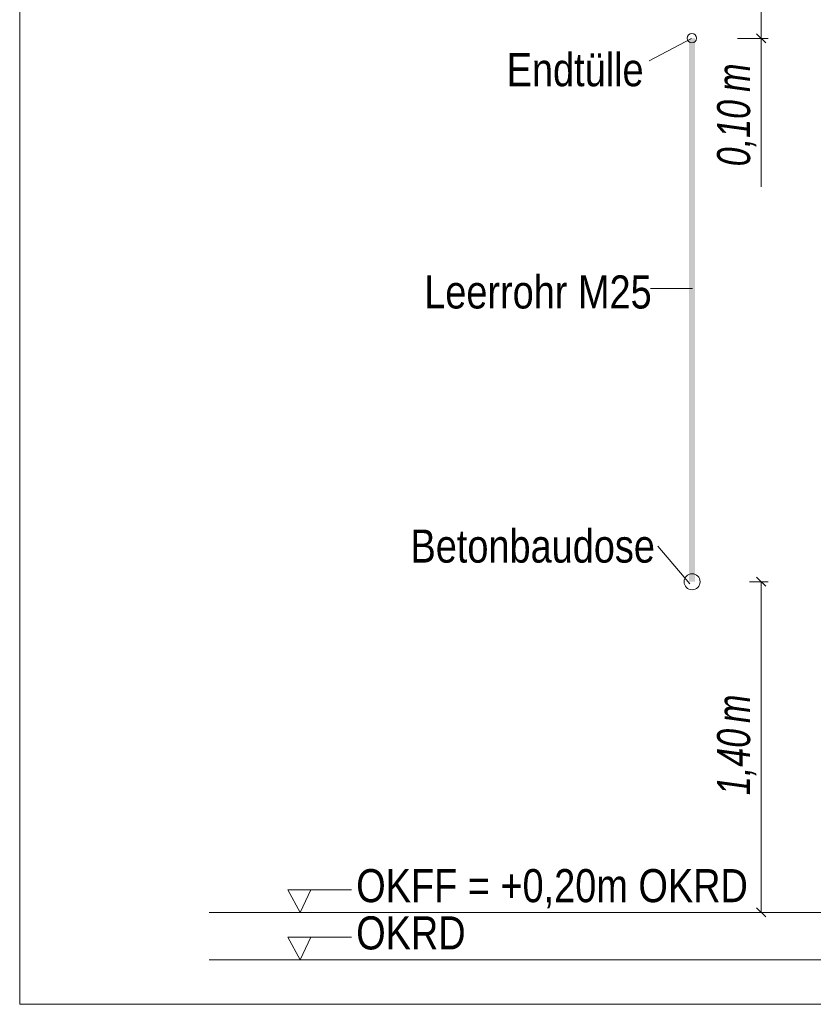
# Model space of a CAD drawing. Extents: x -620 to 300, y 62 to 1162.
# Tile 317 of 322: x 190 to 224, y 991 to 1032. Entities that reach past the tile are written whole.
import ezdxf
from ezdxf.lldxf.tags import DXFTag

# ---------------------------------------------------------------- set-up
doc = ezdxf.new("R2010")
doc.units = 0
doc.layers.get('0').update_dxf_attribs({"lineweight": 13})
for name, color, linetype, lineweight, true_color in [('E_Aussparung Bemaßung-A06G94UP8I', 5, 'Continuous', 9, 0x0000ff), ('E_Betonbaudose', 1, 'Continuous', 13, 0xff0000), ('E_Detail_Beschriftung', 7, 'Continuous', 13, 0x009900)]:
    doc.layers.add(name, color=color, linetype=linetype, lineweight=lineweight, true_color=true_color)
doc.layers.add('E_Detail_Linie_Text_Bem', color=7, linetype='Continuous', lineweight=13)
doc.styles.get("Standard").update_dxf_attribs({"font": 'ARIALN.TTF'})
tags = doc.linetypes.add('fein_strichliert-A06G94UT8I', pattern=[4, 1, -2, 1]).pattern_tags.tags
tags[8:9] = [DXFTag(74, 4), DXFTag(75, 0), DXFTag(340, '0'), DXFTag(46, 0.0), DXFTag(50, 0.0), DXFTag(44, 0.0), DXFTag(45, 0.0)]
tags[6:7] = [DXFTag(74, 4), DXFTag(75, 0), DXFTag(340, '0'), DXFTag(46, 0.0), DXFTag(50, 0.0), DXFTag(44, 0.0), DXFTag(45, 0.0)]
tags[4:5] = [DXFTag(74, 4), DXFTag(75, 0), DXFTag(340, '0'), DXFTag(46, 0.0), DXFTag(50, 0.0), DXFTag(44, 0.0), DXFTag(45, 0.0)]

# ---------------------------------------------------------------- blocks, each defined once
blk = doc.blocks.new('Referenz-A06G94UU8I')
at = {"layer": 'E_Aussparung Bemaßung-A06G94UP8I', "linetype": 'Continuous', "ltscale": 0.13}
for p, q in [((221.427, 1033.256), (221.427, 1025.218)), ((221.727, 1031.493), (220.427, 1031.493)), ((221.236, 1031.684), (221.618, 1031.302)), ((221.727, 1008.493), (220.927, 1008.493)), ((221.618, 1008.302), (221.236, 1008.684)), ((221.427, 1008.493), (221.427, 994.493)), ((221.618, 994.302), (221.236, 994.684)), ((221.727, 994.493), (220.927, 994.493))]:
    blk.add_line(p, q, dxfattribs=at)
at = {"layer": 'E_Betonbaudose', "linetype": 'Continuous', "ltscale": 0.13}
for centre, radius in [((218.495, 1031.503), 0.2), ((218.504, 1008.493), 0.34)]:
    blk.add_circle(centre, radius, dxfattribs=at)
at = {"layer": 'E_Detail_Linie_Text_Bem', "linetype": 'fein_strichliert-A06G94UT8I', "ltscale": 0.65}
for p, q in [((190.043, 1051.92), (190.043, 990.603)), ((190.043, 990.603), (249.786, 990.603))]:
    blk.add_line(p, q, dxfattribs=at)
at = {"layer": 'E_Detail_Linie_Text_Bem', "color": 0, "linetype": 'Continuous', "ltscale": 0.13}
for p, q in [((216.693, 1030.541), (218.483, 1031.493)), ((216.739, 1020.907), (218.524, 1020.907)), ((217.05, 1009.994), (218.414, 1008.4)), ((201.908, 994.493), (201.399, 995.443)), ((201.399, 995.443), (204.083, 995.443)), ((202.366, 995.446), (201.908, 994.493)), ((201.908, 992.493), (201.399, 993.443)), ((201.399, 993.443), (204.083, 993.443)), ((202.366, 993.446), (201.908, 992.493))]:
    blk.add_line(p, q, dxfattribs=at)
at = {"layer": 'E_Detail_Linie_Text_Bem', "linetype": 'Continuous', "ltscale": 0.13}
for p, q in [((198.059, 994.493), (235.072, 994.493)), ((198.059, 992.493), (235.072, 992.493))]:
    blk.add_line(p, q, dxfattribs=at)
blk.add_solid([(218.629, 1031.493), (218.629, 1008.493), (218.379, 1031.492), (218.379, 1008.493)], dxfattribs=at)
at = {"layer": 'E_Aussparung Bemaßung-A06G94UP8I', "linetype": 'Continuous', "ltscale": 0.13, "char_height": 1.4, "attachment_point": 1, "rotation": 90}
for s, insert in [('{\\W0.9;\\fArial Narrow|b0|i1;m}', (219.56, 1029.233)), ('{\\W0.9;\\fArial Narrow|b0|i1;0,10 }', (219.56, 1026.08)), ('{\\W0.9;\\fArial Narrow|b0|i1;m}', (219.56, 1002.514)), ('{\\W0.9;\\fArial Narrow|b0|i1;1,40 }', (219.56, 999.456))]:
    blk.add_mtext(s, dxfattribs=dict(at, insert=insert))
at = {"layer": 'E_Detail_Beschriftung', "linetype": 'Continuous', "ltscale": 0.13, "char_height": 1.4, "attachment_point": 1}
for s, insert in [('{\\fArial Narrow;Endtülle}', (210.655, 1030.872)), ('{\\fArial Narrow;Leerrohr M25}', (207.166, 1021.462)), ('{\\fArial Narrow;Betonbaudose}', (206.586, 1010.704)), ('{\\fArial Narrow;OKFF = +0,20m OKRD}', (204.286, 996.327)), ('{\\fArial Narrow;OKRD}', (204.286, 994.327))]:
    blk.add_mtext(s, dxfattribs=dict(at, insert=insert))

msp = doc.modelspace()

# ---------------------------------------------------------------- block references
at = {"color": 8, "lineweight": 25, "ltscale": 0.25, "true_color": 0x808080}
msp.add_blockref('Referenz-A06G94UU8I', (0, 0), dxfattribs=at)

doc.saveas('drawing.dxf')
